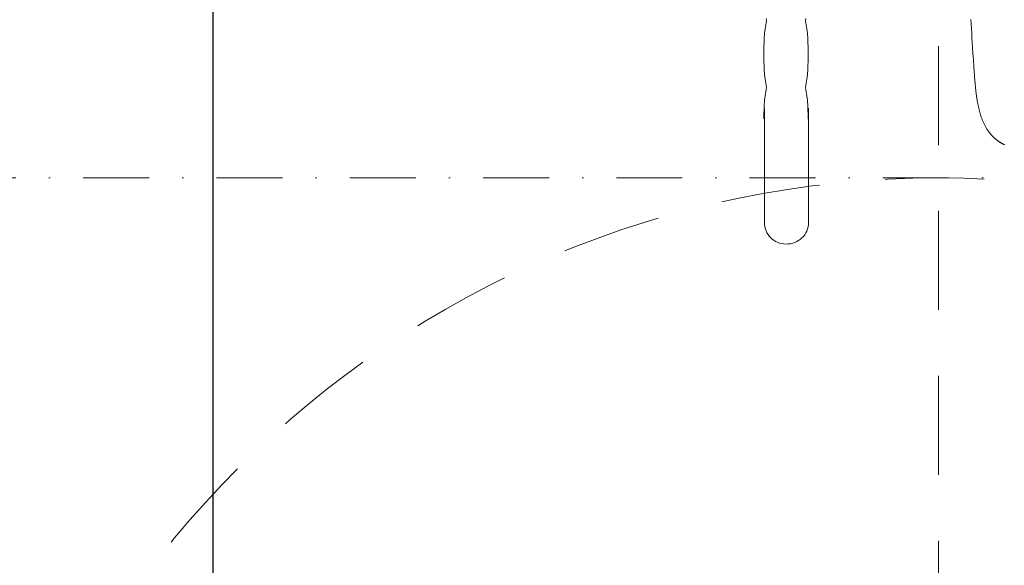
# Model space of a CAD drawing. Header units: millimetres. Extents: x 23192 to 177760, y -399809 to -79279.
# Tile 653 of 656: x 74870 to 74945, y -197711 to -197670. Entities that reach past the tile are written whole.
import ezdxf

# ---------------------------------------------------------------- set-up
doc = ezdxf.new("R2010")
doc.units = ezdxf.units.MM
doc.linetypes.add('216-500', pattern=[2.5, 1.5, -1])
doc.linetypes.add('STRICHPUNKTX2', pattern=[2, 1, -0.5, 0, -0.5])
doc.layers.get('0').update_dxf_attribs({"lineweight": 0})
doc.layers.add('!! 2_wypos-sanitarne', color=240, linetype='Continuous', lineweight=9)
doc.layers.add('!! wymiary osi', color=250, linetype='Continuous', lineweight=9)
doc.styles.add('TXT', font='simplex.shx')
doc.dimstyles.new('DIM50', dxfattribs={"dimscale": 5, "dimtxt": 2.5, "dimasz": 1.5, "dimexe": 0, "dimexo": 0, "dimgap": 0.5, "dimtad": 1, "dimdec": 4, "dimrnd": 0.5, "dimdsep": 46, "dimtxsty": 'TXT', "dimblk1": 'TICK1', "dimblk2": 'TICK1', "dimsah": 1, "dimcen": 0, "dimse1": 1, "dimse2": 1, "dimclrd": 1, "dimclre": 7, "dimclrt": 9, "dimadec": 0, "dimazin": 0, "dimtfac": 1, "dimtdec": 4, "dimtmove": 2, "dimatfit": 3, "dimldrblk": 'TICK1', "dimfxl": 1, "dimtolj": 1, "dimarcsym": 0})

# ---------------------------------------------------------------- blocks, each defined once
blk = doc.blocks.new('umywalka niep')
for p, q in [((-64.004, 43.222), (-63.852, 43.275)), ((-63.852, 43.275), (-63.695, 43.314)), ((-63.695, 43.314), (-63.531, 43.337)), ((-63.531, 43.337), (-54.728, 43.346)), ((-55.367, 43.384), (-55.526, 43.384)), ((-55.207, 43.383), (-55.367, 43.384)), ((-55.048, 43.382), (-55.207, 43.383)), ((-54.889, 43.379), (-55.048, 43.382)), ((-54.73, 43.375), (-54.889, 43.379)), ((-54.57, 43.369), (-54.73, 43.375)), ((-54.411, 43.361), (-54.57, 43.369)), ((-54.252, 43.35), (-54.411, 43.361)), ((-54.093, 43.337), (-54.252, 43.35)), ((-53.933, 43.32), (-54.093, 43.337)), ((-53.774, 43.3), (-53.933, 43.32)), ((-53.615, 43.277), (-53.774, 43.3)), ((-53.456, 43.249), (-53.615, 43.277)), ((-52.663, 43.277), (-52.821, 43.249)), ((-52.505, 43.301), (-52.663, 43.277)), ((-52.346, 43.32), (-52.505, 43.301)), ((-52.188, 43.337), (-52.346, 43.32)), ((-52.03, 43.35), (-52.188, 43.337)), ((-51.872, 43.361), (-52.03, 43.35)), ((-51.713, 43.369), (-51.872, 43.361)), ((-51.555, 43.375), (-51.713, 43.369)), ((-51.397, 43.379), (-51.555, 43.375)), ((-51.239, 43.382), (-51.397, 43.379)), ((-51.081, 43.384), (-51.239, 43.382)), ((-50.922, 43.385), (-51.081, 43.384)), ((-50.764, 43.385), (-50.922, 43.385)), ((-50.606, 43.385), (-50.764, 43.385)), ((-50.447, 43.385), (-50.606, 43.385)), ((-50.289, 43.385), (-50.447, 43.385)), ((-50.13, 43.384), (-50.289, 43.385)), ((-49.971, 43.382), (-50.13, 43.384)), ((-49.812, 43.379), (-49.971, 43.382)), ((-49.654, 43.375), (-49.812, 43.379)), ((-49.495, 43.369), (-49.654, 43.375)), ((-49.336, 43.361), (-49.495, 43.369)), ((-49.177, 43.35), (-49.336, 43.361)), ((-49.019, 43.337), (-49.177, 43.35)), ((-48.86, 43.321), (-49.019, 43.337)), ((-48.702, 43.301), (-48.86, 43.321)), ((-48.543, 43.278), (-48.702, 43.301)), ((-48.384, 43.25), (-48.543, 43.278)), ((-64.807, 42.507), (-64.725, 42.642)), ((-64.725, 42.642), (-64.631, 42.766)), ((-64.631, 42.766), (-64.525, 42.881)), ((-64.525, 42.881), (-64.408, 42.984)), ((-64.408, 42.984), (-64.282, 43.076)), ((-64.282, 43.076), (-64.147, 43.156)), ((-64.147, 43.156), (-64.004, 43.222)), ((-53.297, 43.217), (-53.456, 43.249)), ((-53.138, 43.181), (-53.297, 43.217)), ((-52.979, 43.217), (-53.138, 43.181)), ((-52.821, 43.249), (-52.979, 43.217)), ((-48.226, 43.218), (-48.384, 43.25)), ((-48.067, 43.182), (-48.226, 43.218)), ((-47.908, 43.218), (-48.067, 43.182)), ((-65.01, 41.712), (-65, 41.885)), ((-65, 41.885), (-64.974, 42.052)), ((-64.974, 42.052), (-64.933, 42.211)), ((-64.933, 42.211), (-64.877, 42.363)), ((-64.877, 42.363), (-64.807, 42.507)), ((-65.003, 41.537), (-65.01, 41.712)), ((-64.981, 41.368), (-65.003, 41.537)), ((-64.943, 41.205), (-64.981, 41.368)), ((-64.89, 41.048), (-64.943, 41.205)), ((-64.823, 40.898), (-64.89, 41.048)), ((-64.743, 40.757), (-64.823, 40.898)), ((-64.651, 40.626), (-64.743, 40.757)), ((-64.546, 40.504), (-64.651, 40.626)), ((-64.43, 40.393), (-64.546, 40.504)), ((-64.304, 40.295), (-64.43, 40.393)), ((-64.167, 40.209), (-64.304, 40.295)), ((-64.022, 40.137), (-64.167, 40.209)), ((-63.868, 40.079), (-64.022, 40.137)), ((-63.706, 40.037), (-63.868, 40.079)), ((-63.538, 40.01), (-63.706, 40.037)), ((-63.363, 40.002), (-63.538, 40.01)), ((-63.363, 40.002), (-63.363, 40.002)), ((-54.71, 40.002), (-63.363, 40.002)), ((-55.38, 40.042), (-55.541, 40.042)), ((-55.22, 40.043), (-55.38, 40.042)), ((-55.06, 40.045), (-55.22, 40.043)), ((-54.899, 40.047), (-55.06, 40.045)), ((-54.74, 40.052), (-54.899, 40.047)), ((-54.579, 40.058), (-54.74, 40.052)), ((-54.419, 40.067), (-54.579, 40.058)), ((-54.259, 40.077), (-54.419, 40.067)), ((-54.098, 40.091), (-54.259, 40.077)), ((-53.938, 40.107), (-54.098, 40.091)), ((-53.778, 40.127), (-53.938, 40.107)), ((-53.618, 40.15), (-53.778, 40.127)), ((-53.458, 40.177), (-53.618, 40.15)), ((-53.297, 40.209), (-53.458, 40.177)), ((-53.137, 40.245), (-53.297, 40.209)), ((-52.979, 40.209), (-53.137, 40.245)), ((-52.821, 40.178), (-52.979, 40.209)), ((-52.663, 40.15), (-52.821, 40.178)), ((-52.505, 40.127), (-52.663, 40.15)), ((-52.346, 40.107), (-52.505, 40.127)), ((-52.188, 40.091), (-52.346, 40.107)), ((-52.03, 40.078), (-52.188, 40.091)), ((-51.872, 40.067), (-52.03, 40.078)), ((-51.713, 40.058), (-51.872, 40.067)), ((-51.555, 40.052), (-51.713, 40.058)), ((-51.397, 40.048), (-51.555, 40.052)), ((-51.239, 40.045), (-51.397, 40.048)), ((-51.081, 40.043), (-51.239, 40.045)), ((-50.923, 40.043), (-51.081, 40.043)), ((-50.764, 40.042), (-50.923, 40.043)), ((-50.606, 40.042), (-50.764, 40.042)), ((-50.448, 40.042), (-50.606, 40.042)), ((-50.289, 40.043), (-50.448, 40.042)), ((-50.13, 40.044), (-50.289, 40.043)), ((-49.971, 40.045), (-50.13, 40.044)), ((-49.812, 40.048), (-49.971, 40.045)), ((-49.653, 40.053), (-49.812, 40.048)), ((-49.494, 40.059), (-49.653, 40.053)), ((-49.335, 40.067), (-49.494, 40.059)), ((-49.176, 40.078), (-49.335, 40.067)), ((-49.018, 40.091), (-49.176, 40.078)), ((-48.86, 40.107), (-49.018, 40.091)), ((-48.702, 40.127), (-48.86, 40.107)), ((-48.544, 40.15), (-48.702, 40.127)), ((-48.387, 40.178), (-48.544, 40.15)), ((-48.231, 40.209), (-48.387, 40.178)), ((-48.075, 40.246), (-48.231, 40.209)), ((-47.916, 40.21), (-48.075, 40.246))]:
    blk.add_line(p, q)
blk = doc.blocks.new('gvb')
at = {"linetype": 'STRICHPUNKTX2', "ltscale": 5}
blk.add_line((130664.969, 14667.746), (130664.969, 14497.746), dxfattribs=at)
at = {"linetype": '216-500', "ltscale": 5}
blk.add_line((130654.969, 14582.746), (130824.969, 14582.746), dxfattribs=at)
blk.add_circle((130739.969, 14582.746), 75, dxfattribs=at)
blk = doc.blocks.new('A$Cfa5879fe')
blk.add_lwpolyline([(0.2719, -0.44981), (0.27172, -0.4533), (0.27153, -0.45678), (0.27134, -0.46027), (0.27115, -0.46376), (0.27094, -0.46725), (0.27073, -0.47073), (0.27063, -0.47248), (0.27052, -0.47422), (0.2704, -0.47596), (0.27029, -0.4777), (0.27006, -0.48119), (0.26982, -0.48467), (0.2697, -0.48642), (0.26957, -0.48816), (0.26945, -0.4899), (0.26932, -0.49164), (0.26918, -0.49338), (0.26911, -0.49425), (0.26904, -0.49512), (0.26897, -0.49599), (0.26889, -0.49686), (0.26881, -0.49773), (0.26873, -0.4986), (0.26865, -0.49947), (0.26856, -0.50034), (0.26847, -0.50121), (0.26837, -0.50208), (0.26828, -0.50295), (0.26818, -0.50381), (0.26807, -0.50468), (0.26796, -0.50555), (0.26785, -0.50641), (0.26773, -0.50728), (0.2676, -0.50814), (0.26748, -0.50901), (0.26734, -0.50987), (0.2672, -0.51073), (0.26706, -0.51159), (0.26691, -0.51245), (0.26681, -0.513), (0.2667, -0.51356), (0.2666, -0.51411), (0.26649, -0.51466), (0.26638, -0.51521), (0.26626, -0.51575), (0.26615, -0.5163), (0.26603, -0.51685), (0.2659, -0.5174), (0.26577, -0.51794), (0.26564, -0.51849), (0.26551, -0.51903), (0.26537, -0.51957), (0.26522, -0.52012), (0.26508, -0.52066), (0.26492, -0.5212), (0.26477, -0.52173), (0.2646, -0.52227), (0.26443, -0.52281), (0.26426, -0.52334), (0.26408, -0.52387), (0.2639, -0.5244), (0.26371, -0.52493), (0.26351, -0.52545), (0.26331, -0.52597), (0.2631, -0.52649), (0.26288, -0.52701), (0.26266, -0.52753), (0.26243, -0.52804), (0.26219, -0.52855), (0.26195, -0.52905), (0.2617, -0.52955), (0.26144, -0.53005), (0.26118, -0.53055), (0.26091, -0.53104), (0.26063, -0.53153), (0.26034, -0.53201), (0.26005, -0.53249), (0.25975, -0.53297), (0.25944, -0.53344), (0.25913, -0.53391), (0.25881, -0.53437), (0.25848, -0.53483), (0.25815, -0.53528), (0.2578, -0.53572), (0.25763, -0.53594), (0.25745, -0.53616), (0.25728, -0.53638), (0.2571, -0.53659), (0.25692, -0.53681), (0.25673, -0.53702), (0.25655, -0.53723), (0.25636, -0.53744), (0.25617, -0.53765), (0.25598, -0.53786), (0.25579, -0.53806), (0.2556, -0.53826), (0.2554, -0.53846), (0.25521, -0.53866), (0.25501, -0.53886), (0.25481, -0.53906), (0.2546, -0.53925), (0.2544, -0.53944), (0.25419, -0.53964), (0.25399, -0.53982), (0.25378, -0.54001), (0.25357, -0.5402), (0.25336, -0.54038), (0.25314, -0.54056), (0.25293, -0.54074), (0.25271, -0.54092), (0.25249, -0.54109), (0.25227, -0.54127), (0.25205, -0.54144), (0.25182, -0.54161), (0.2516, -0.54177), (0.25137, -0.54194), (0.25114, -0.5421), (0.25091, -0.54226), (0.25068, -0.54242), (0.25045, -0.54258), (0.25021, -0.54273), (0.24998, -0.54288), (0.24974, -0.54303), (0.2495, -0.54318), (0.24926, -0.54333), (0.24902, -0.54347), (0.24878, -0.54361), (0.24853, -0.54375), (0.24829, -0.54388), (0.24804, -0.54402), (0.24779, -0.54415), (0.24754, -0.54428), (0.24729, -0.5444), (0.24704, -0.54453), (0.24679, -0.54465), (0.24654, -0.54477)])
blk = doc.blocks.new('TICK1')
at = {"color": 0}
for p, q in [((0, -1.4), (0, 1.4)), ((0, 0), (-1, 0))]:
    blk.add_line(p, q, dxfattribs=at)
at = {"color": 2}
blk.add_line((-1, -1), (1, 1), dxfattribs=at)
blk = doc.blocks.new('*D4223')
at = {"layer": '!! wymiary osi', "color": 1, "lineweight": -2, "transparency": 16777216}
blk.add_line((74884.856, -197824.588), (74884.856, -197629.588), dxfattribs=at)
at = {"layer": 'DEFPOINTS', "color": 0, "transparency": 16777216}
for p in [(74795.293, -197622.088), (74884.856, -197622.088), (74795.293, -197832.088)]:
    blk.add_point(p, dxfattribs=at)
at = {"layer": '!! wymiary osi', "color": 1, "lineweight": -2, "transparency": 16777216, "xscale": 7.5, "yscale": 7.5, "zscale": 7.5}
for p, rotation in [((74884.856, -197622.088), 90), ((74884.856, -197832.088), 270)]:
    blk.add_blockref('TICK1', p, dxfattribs=dict(at, rotation=rotation))
at = {"layer": '!! wymiary osi', "color": 9, "transparency": 16777216, "insert": (74893.606, -197727.088), "char_height": 12.5, "attachment_point": 5, "rotation": 270, "style": 'TXT'}
blk.add_mtext('\\A1;210', dxfattribs=at)

msp = doc.modelspace()

# ---------------------------------------------------------------- block references
at = {"layer": '!! 2_wypos-sanitarne', "rotation": 90}
msp.add_blockref('umywalka niep', (74969.98342, -197622.08831), dxfattribs=at)
at = {"layer": '!! 2_wypos-sanitarne', "xscale": -100, "yscale": 100, "zscale": 100}
msp.add_blockref('A$Cfa5879fe', (74969.47398, -197625.0883), dxfattribs=at)
at = {"layer": '!! 2_wypos-sanitarne', "xscale": -1, "rotation": 90}
msp.add_blockref('gvb', (89522.56032, -67017.11973), dxfattribs=at)

# ---------------------------------------------------------------- dimensions: what is measured, and where the dimension line sits
at = {"layer": '!! wymiary osi'}
dim = msp.add_linear_dim(base=(74884.85566, -197622.0883), p1=(74795.29274, -197832.0883), p2=(74795.29274, -197622.0883), angle=270, dimstyle='DIM50', dxfattribs=at)
dim.commit()
dim.dimension.update_dxf_attribs({"geometry": '*D4223', "text_midpoint": (74893.60566, -197727.0883)})

doc.saveas('drawing.dxf')
